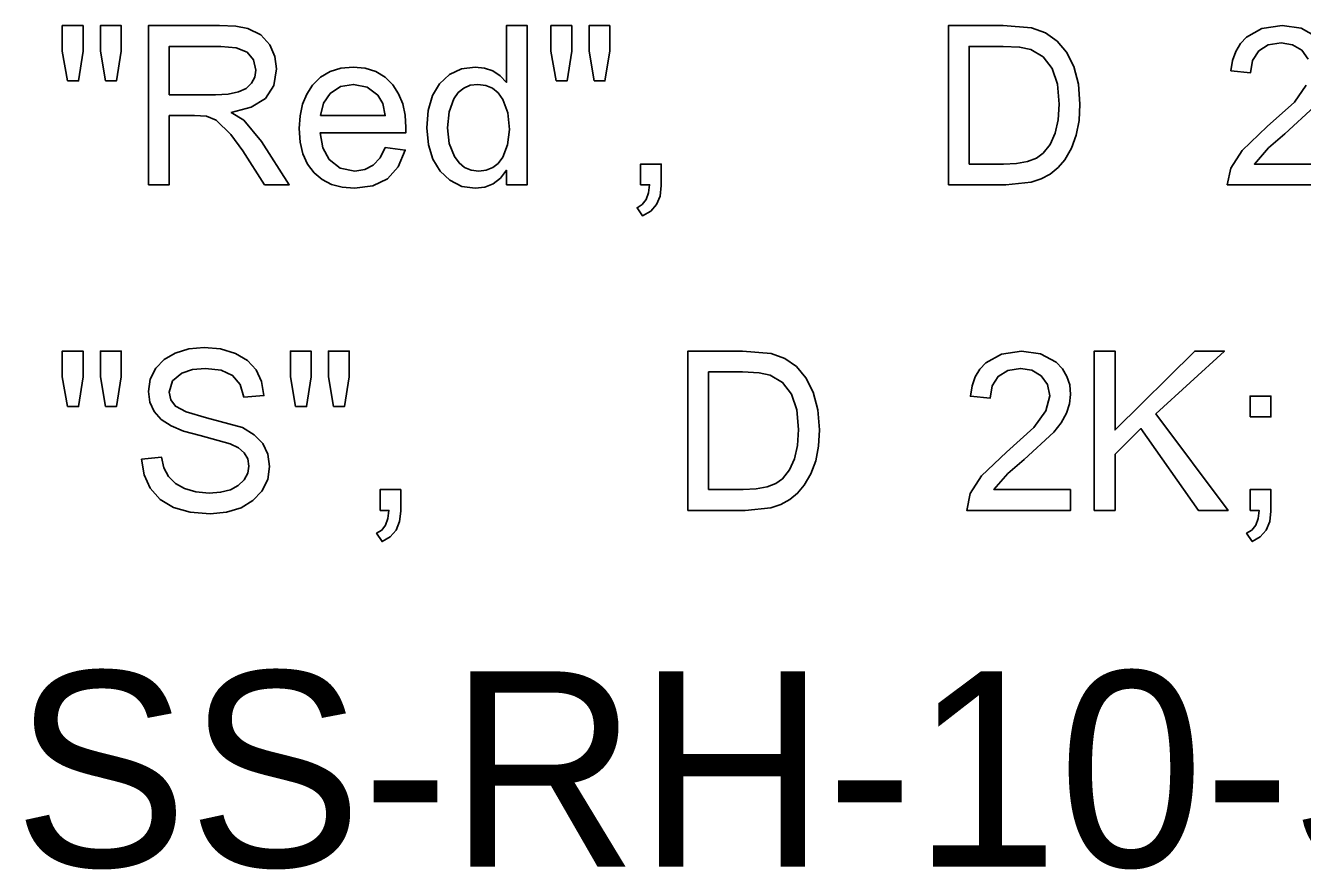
# Model space of a CAD drawing. Extents: x 1001568 to 1002149, y 1840825 to 1841423.
# Drawn here: x 1001904.715 to 1001907.331, y 1840964.734 to 1840966.462 of the extents above; entities that cross this region are included whole.
import ezdxf

# ---------------------------------------------------------------- set-up
doc = ezdxf.new("R2010")
doc.units = 0
doc.layers.add('40', color=7, linetype='Continuous')
doc.layers.add('SIGNS', color=7, linetype='Continuous')

msp = doc.modelspace()

# ---------------------------------------------------------------- linework, layer by layer
at = {"layer": 'SIGNS'}
for points in [[(1001904.8012, 1840966.3485), (1001904.824, 1840966.3485), (1001904.8333, 1840966.4095), (1001904.8333, 1840966.462), (1001904.7908, 1840966.462), (1001904.7908, 1840966.4095)], [(1001904.879, 1840966.3485), (1001904.9014, 1840966.3485), (1001904.9113, 1840966.4095), (1001904.9113, 1840966.462), (1001904.8688, 1840966.462), (1001904.8688, 1840966.4095)], [(1001905.8019, 1840966.3485), (1001905.8247, 1840966.3485), (1001905.834, 1840966.4095), (1001905.834, 1840966.462), (1001905.7915, 1840966.462), (1001905.7915, 1840966.4095)], [(1001905.8797, 1840966.3485), (1001905.9021, 1840966.3485), (1001905.912, 1840966.4095), (1001905.912, 1840966.462), (1001905.8695, 1840966.462), (1001905.8695, 1840966.4095)], [(1001905.975, 1840966.1358), (1001905.9934, 1840966.1358), (1001905.9913, 1840966.1191), (1001905.9864, 1840966.1057), (1001905.9785, 1840966.0956), (1001905.9679, 1840966.0889), (1001905.9793, 1840966.072), (1001905.9959, 1840966.0818), (1001906.0079, 1840966.0955), (1001906.0151, 1840966.1129), (1001906.0175, 1840966.1342), (1001906.0175, 1840966.1783), (1001905.975, 1840966.1783)], [(1001904.8012, 1840965.6818), (1001904.824, 1840965.6818), (1001904.8333, 1840965.7428), (1001904.8333, 1840965.7953), (1001904.7908, 1840965.7953), (1001904.7908, 1840965.7428)], [(1001904.879, 1840965.6818), (1001904.9014, 1840965.6818), (1001904.9113, 1840965.7428), (1001904.9113, 1840965.7953), (1001904.8688, 1840965.7953), (1001904.8688, 1840965.7428)], [(1001904.953, 1840965.5741), (1001904.9581, 1840965.5421), (1001904.971, 1840965.5145), (1001904.9914, 1840965.4915), (1001905.0186, 1840965.4751), (1001905.0527, 1840965.4652), (1001905.0935, 1840965.462), (1001905.1272, 1840965.4651), (1001905.1569, 1840965.4746), (1001905.1807, 1840965.4891), (1001905.1993, 1840965.5085), (1001905.2114, 1840965.5326), (1001905.2154, 1840965.5592), (1001905.2118, 1840965.5843), (1001905.2013, 1840965.6061), (1001905.1838, 1840965.624), (1001905.1598, 1840965.6385), (1001905.0863, 1840965.6589), (1001905.0442, 1840965.6711), (1001905.0224, 1840965.6824), (1001905.0127, 1840965.6954), (1001905.0098, 1840965.7111), (1001905.0162, 1840965.7342), (1001905.0354, 1840965.7503), (1001905.0572, 1840965.7576), (1001905.084, 1840965.7599), (1001905.1158, 1840965.756), (1001905.1396, 1840965.745), (1001905.1553, 1840965.7266), (1001905.1627, 1840965.701), (1001905.2037, 1840965.7041), (1001905.1989, 1840965.7329), (1001905.1876, 1840965.7571), (1001905.1697, 1840965.7762), (1001905.1452, 1840965.7906), (1001905.115, 1840965.7996), (1001905.0816, 1840965.8024), (1001905.0499, 1840965.7996), (1001905.0219, 1840965.7913), (1001904.9994, 1840965.7784), (1001904.9823, 1840965.7604), (1001904.971, 1840965.7379), (1001904.9672, 1840965.7128), (1001904.9701, 1840965.6908), (1001904.9787, 1840965.6718), (1001904.9931, 1840965.6555), (1001905.0135, 1840965.642), (1001905.0388, 1840965.6315), (1001905.0734, 1840965.6222), (1001905.1346, 1840965.6057), (1001905.1513, 1840965.5973), (1001905.1632, 1840965.5869), (1001905.1705, 1840965.5744), (1001905.1729, 1840965.5598), (1001905.1705, 1840965.5451), (1001905.1635, 1840965.5318), (1001905.1512, 1840965.5197), (1001905.1351, 1840965.5112), (1001905.115, 1840965.5061), (1001905.0912, 1840965.5046), (1001905.0642, 1840965.507), (1001905.0408, 1840965.5139), (1001905.0223, 1840965.5243), (1001905.0083, 1840965.5384), (1001904.9989, 1840965.5563), (1001904.994, 1840965.5778)], [(1001905.2683, 1840965.6818), (1001905.2911, 1840965.6818), (1001905.3004, 1840965.7428), (1001905.3004, 1840965.7953), (1001905.2579, 1840965.7953), (1001905.2579, 1840965.7428)], [(1001905.3461, 1840965.6818), (1001905.3684, 1840965.6818), (1001905.3784, 1840965.7428), (1001905.3784, 1840965.7953), (1001905.3359, 1840965.7953), (1001905.3359, 1840965.7428)], [(1001906.8558, 1840965.5116), (1001906.6988, 1840965.5116), (1001906.7275, 1840965.5447), (1001906.7609, 1840965.5732), (1001906.8217, 1840965.6296), (1001906.8365, 1840965.6487), (1001906.8473, 1840965.668), (1001906.8536, 1840965.6872), (1001906.8558, 1840965.7065), (1001906.8539, 1840965.7261), (1001906.8483, 1840965.7436), (1001906.8389, 1840965.759), (1001906.8259, 1840965.7724), (1001906.7942, 1840965.7896), (1001906.7553, 1840965.7953), (1001906.7141, 1840965.7893), (1001906.682, 1840965.7715), (1001906.6698, 1840965.7582), (1001906.6604, 1840965.7425), (1001906.654, 1840965.7239), (1001906.6506, 1840965.7028), (1001906.6908, 1840965.6987), (1001906.695, 1840965.7239), (1001906.7075, 1840965.7434), (1001906.7271, 1840965.7558), (1001906.7532, 1840965.7599), (1001906.7764, 1840965.7559), (1001906.7954, 1840965.7447), (1001906.8087, 1840965.7266), (1001906.8133, 1840965.704), (1001906.8049, 1840965.673), (1001906.7804, 1840965.6387), (1001906.7247, 1840965.5882), (1001906.6733, 1840965.5395), (1001906.6501, 1840965.5035), (1001906.643, 1840965.4691), (1001906.8558, 1840965.4691)], [(1001906.9043, 1840965.4691), (1001906.9469, 1840965.4691), (1001906.9469, 1840965.5841), (1001906.9998, 1840965.6366), (1001907.1176, 1840965.4691), (1001907.1784, 1840965.4691), (1001907.0306, 1840965.6668), (1001907.1707, 1840965.7953), (1001907.11, 1840965.7953), (1001906.9469, 1840965.634), (1001906.9469, 1840965.7953), (1001906.9043, 1840965.7953)], [(1001907.2233, 1840965.6606), (1001907.2659, 1840965.6606), (1001907.2659, 1840965.7031), (1001907.2233, 1840965.7031)], [(1001905.4414, 1840965.4691), (1001905.4598, 1840965.4691), (1001905.4577, 1840965.4524), (1001905.4528, 1840965.439), (1001905.4449, 1840965.4289), (1001905.4343, 1840965.4223), (1001905.4457, 1840965.4053), (1001905.4623, 1840965.4152), (1001905.4743, 1840965.4288), (1001905.4815, 1840965.4462), (1001905.4839, 1840965.4676), (1001905.4839, 1840965.5116), (1001905.4414, 1840965.5116)], [(1001907.2233, 1840965.4691), (1001907.2417, 1840965.4691), (1001907.2397, 1840965.4524), (1001907.2348, 1840965.439), (1001907.2269, 1840965.4289), (1001907.2163, 1840965.4223), (1001907.2277, 1840965.4053), (1001907.2443, 1840965.4152), (1001907.2563, 1840965.4288), (1001907.2635, 1840965.4462), (1001907.2659, 1840965.4676), (1001907.2659, 1840965.5116), (1001907.2233, 1840965.5116)]]:
    msp.add_lwpolyline(points, close=True, dxfattribs=at)
for points in [[(1001904.9672, 1840966.1358), (1001905.0098, 1840966.1358), (1001905.0098, 1840966.2776), (1001905.0612, 1840966.2776), (1001905.0858, 1840966.2762), (1001905.106, 1840966.2681), (1001905.1357, 1840966.239), (1001905.1605, 1840966.2056), (1001905.2051, 1840966.1358), (1001905.2555, 1840966.1358), (1001905.1987, 1840966.2245), (1001905.1628, 1840966.268), (1001905.1366, 1840966.2841), (1001905.1774, 1840966.2945), (1001905.2066, 1840966.3128), (1001905.224, 1840966.339), (1001905.2296, 1840966.373), (1001905.2261, 1840966.3988), (1001905.216, 1840966.4222), (1001905.197, 1840966.443), (1001905.1708, 1840966.456), (1001905.1461, 1840966.4604), (1001905.1127, 1840966.462), (1001904.9672, 1840966.462), (1001904.9672, 1840966.1358)], [(1001905.7004, 1840966.1358), (1001905.743, 1840966.1358), (1001905.743, 1840966.462), (1001905.7004, 1840966.462), (1001905.7004, 1840966.3455), (1001905.6875, 1840966.3592), (1001905.6726, 1840966.369), (1001905.6553, 1840966.3749), (1001905.636, 1840966.3769), (1001905.6084, 1840966.373), (1001905.5839, 1840966.3615), (1001905.5632, 1840966.3428), (1001905.5487, 1840966.3184), (1001905.54, 1840966.2882), (1001905.5373, 1840966.2526), (1001905.5405, 1840966.2179), (1001905.5497, 1840966.1882), (1001905.5645, 1840966.1637), (1001905.5847, 1840966.145), (1001905.6091, 1840966.1326), (1001905.6361, 1840966.1287), (1001905.6561, 1840966.131), (1001905.6735, 1840966.138), (1001905.6882, 1840966.1495), (1001905.7004, 1840966.1657), (1001905.7004, 1840966.1358)], [(1001906.6055, 1840966.1358), (1001906.7231, 1840966.1358), (1001906.7753, 1840966.1413), (1001906.7957, 1840966.1479), (1001906.8141, 1840966.1579), (1001906.8301, 1840966.171), (1001906.844, 1840966.1872), (1001906.8576, 1840966.2106), (1001906.8673, 1840966.2373), (1001906.8731, 1840966.2673), (1001906.875, 1840966.3007), (1001906.8717, 1840966.3418), (1001906.8621, 1840966.3781), (1001906.8474, 1840966.4074), (1001906.8282, 1840966.4303), (1001906.8043, 1840966.4469), (1001906.7758, 1840966.4574), (1001906.7177, 1840966.462), (1001906.6055, 1840966.462), (1001906.6055, 1840966.1358)], [(1001907.3595, 1840966.439), (1001907.3278, 1840966.4563), (1001907.2889, 1840966.462), (1001907.2477, 1840966.456), (1001907.2157, 1840966.4382), (1001907.2034, 1840966.4249), (1001907.1941, 1840966.4091), (1001907.1876, 1840966.3905), (1001907.1842, 1840966.3695), (1001907.2244, 1840966.3654), (1001907.2286, 1840966.3905), (1001907.2411, 1840966.41), (1001907.2607, 1840966.4224), (1001907.2868, 1840966.4265), (1001907.31, 1840966.4226), (1001907.329, 1840966.4114), (1001907.3423, 1840966.3933)], [(1001905.0098, 1840966.3201), (1001905.0098, 1840966.4194), (1001905.1155, 1840966.4194), (1001905.1467, 1840966.4163), (1001905.1691, 1840966.4073), (1001905.1825, 1840966.392), (1001905.1871, 1840966.3707), (1001905.1849, 1840966.3566), (1001905.1782, 1840966.3437), (1001905.1672, 1840966.3333), (1001905.1514, 1840966.326), (1001905.1305, 1840966.3216), (1001905.1048, 1840966.3201), (1001905.0098, 1840966.3201)], [(1001906.648, 1840966.1783), (1001906.648, 1840966.4194), (1001906.7175, 1840966.4194), (1001906.7513, 1840966.4178), (1001906.774, 1840966.413), (1001906.7995, 1840966.3977), (1001906.8178, 1840966.374), (1001906.8288, 1840966.3418), (1001906.8324, 1840966.3012), (1001906.8303, 1840966.2688), (1001906.8241, 1840966.2414), (1001906.8138, 1840966.2185), (1001906.7995, 1840966.2005), (1001906.7856, 1840966.1907), (1001906.7676, 1840966.1838), (1001906.7452, 1840966.1796), (1001906.7186, 1840966.1783), (1001906.648, 1840966.1783)], [(1001905.452, 1840966.2121), (1001905.4414, 1840966.191), (1001905.4276, 1840966.1761), (1001905.4103, 1840966.1671), (1001905.3898, 1840966.1641), (1001905.3601, 1840966.17), (1001905.3374, 1840966.1877), (1001905.3241, 1840966.2118), (1001905.3186, 1840966.2421), (1001905.4943, 1840966.2421), (1001905.4945, 1840966.2529), (1001905.4929, 1840966.2785), (1001905.4879, 1840966.3016), (1001905.4796, 1840966.3221), (1001905.4679, 1840966.3403), (1001905.4519, 1840966.3563), (1001905.433, 1840966.3677), (1001905.4112, 1840966.3745), (1001905.3867, 1840966.3769), (1001905.3613, 1840966.3745), (1001905.3391, 1840966.3676), (1001905.3197, 1840966.3561), (1001905.3033, 1840966.34), (1001905.2913, 1840966.3216), (1001905.2828, 1840966.3007), (1001905.2777, 1840966.2769), (1001905.276, 1840966.2508), (1001905.2779, 1840966.2232), (1001905.2835, 1840966.199), (1001905.293, 1840966.1781), (1001905.3064, 1840966.1606), (1001905.3229, 1840966.1466), (1001905.3422, 1840966.1366), (1001905.3641, 1840966.1307), (1001905.3889, 1840966.1287), (1001905.4268, 1840966.1336), (1001905.4569, 1840966.1482), (1001905.4789, 1840966.1726), (1001905.4932, 1840966.2069), (1001905.452, 1840966.2121)], [(1001905.3198, 1840966.2776), (1001905.3256, 1840966.3028), (1001905.3394, 1840966.323), (1001905.3606, 1840966.3369), (1001905.3872, 1840966.3414), (1001905.4149, 1840966.3359), (1001905.4369, 1840966.3197), (1001905.4469, 1840966.3021), (1001905.4521, 1840966.2776), (1001905.3198, 1840966.2776)], [(1001905.5798, 1840966.2527), (1001905.5829, 1840966.2856), (1001905.5925, 1840966.312), (1001905.6014, 1840966.3248), (1001905.6128, 1840966.334), (1001905.6263, 1840966.3396), (1001905.642, 1840966.3414), (1001905.658, 1840966.3394), (1001905.6719, 1840966.3337), (1001905.6837, 1840966.324), (1001905.6932, 1840966.3107), (1001905.703, 1840966.2832), (1001905.7063, 1840966.2493), (1001905.7028, 1840966.2179), (1001905.6927, 1840966.1921), (1001905.6833, 1840966.1796), (1001905.6722, 1840966.171), (1001905.6589, 1840966.1657), (1001905.6437, 1840966.1641), (1001905.6281, 1840966.166), (1001905.6146, 1840966.1715), (1001905.6032, 1840966.1807), (1001905.5938, 1840966.1936), (1001905.5833, 1840966.2203), (1001905.5798, 1840966.2527)], [(1001907.3385, 1840966.3397), (1001907.314, 1840966.3054), (1001907.2583, 1840966.2549), (1001907.2069, 1840966.2061), (1001907.1838, 1840966.1701), (1001907.1766, 1840966.1358), (1001907.3894, 1840966.1358)], [(1001907.3894, 1840966.1783), (1001907.2324, 1840966.1783), (1001907.2611, 1840966.2113), (1001907.2946, 1840966.2399), (1001907.3553, 1840966.2962)], [(1001906.0719, 1840965.4691), (1001906.1895, 1840965.4691), (1001906.2417, 1840965.4746), (1001906.2621, 1840965.4813), (1001906.2805, 1840965.4912), (1001906.2965, 1840965.5043), (1001906.3104, 1840965.5205), (1001906.324, 1840965.5439), (1001906.3337, 1840965.5706), (1001906.3395, 1840965.6006), (1001906.3413, 1840965.634), (1001906.3381, 1840965.6751), (1001906.3285, 1840965.7115), (1001906.3138, 1840965.7407), (1001906.2946, 1840965.7636), (1001906.2707, 1840965.7803), (1001906.2422, 1840965.7907), (1001906.1841, 1840965.7953), (1001906.0719, 1840965.7953), (1001906.0719, 1840965.4691)], [(1001906.1144, 1840965.5116), (1001906.1144, 1840965.7528), (1001906.1839, 1840965.7528), (1001906.2177, 1840965.7511), (1001906.2404, 1840965.7463), (1001906.2659, 1840965.7311), (1001906.2842, 1840965.7074), (1001906.2952, 1840965.6751), (1001906.2988, 1840965.6346), (1001906.2967, 1840965.6022), (1001906.2905, 1840965.5747), (1001906.2802, 1840965.5519), (1001906.2659, 1840965.5338), (1001906.252, 1840965.524), (1001906.234, 1840965.5172), (1001906.2116, 1840965.513), (1001906.185, 1840965.5116), (1001906.1144, 1840965.5116)]]:
    msp.add_lwpolyline(points, dxfattribs=at)

# ---------------------------------------------------------------- texts
at = {"layer": '40'}
msp.add_text('SS-RH-10-STA19+65NB', height=0.4, rotation=0, dxfattribs=at).set_placement((1001904.6912, 1840964.7394))

doc.saveas('drawing.dxf')
